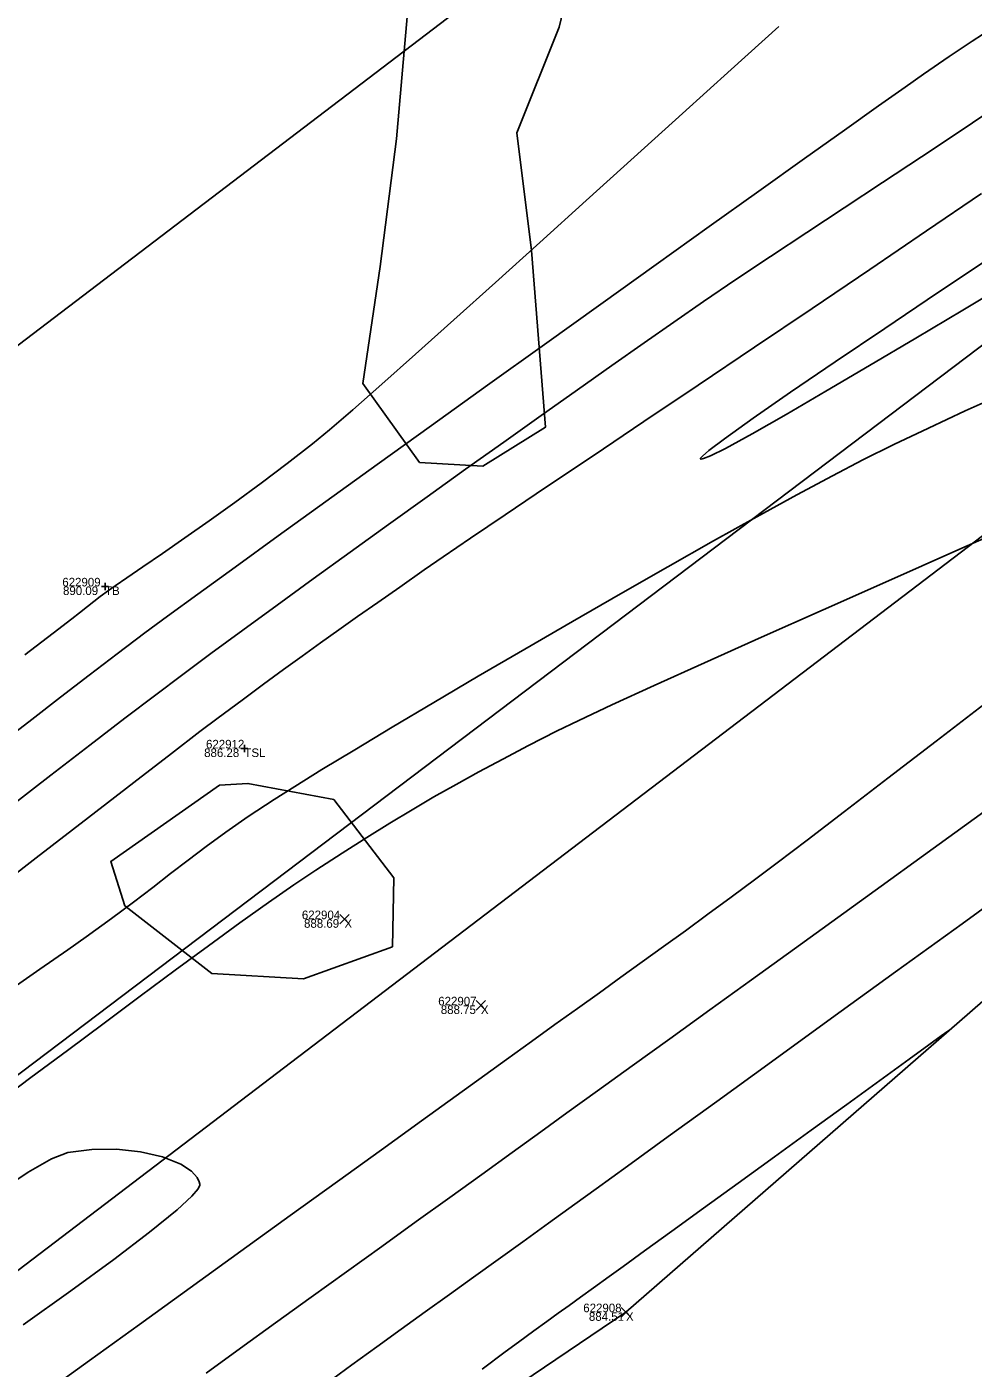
# Model space of a CAD drawing. Extents: x 1957117 to 1971063, y 701601 to 715861.
# Drawn here: x 1968044 to 1968082.6, y 710442.8 to 710497.5 of the extents above; entities that cross this region are included whole.
import ezdxf

# ---------------------------------------------------------------- set-up
doc = ezdxf.new("R2010")
doc.units = 0
for name, color, linetype in [('AP_X_Lights', 7, 'Continuous'), ('DT_X_Contour_Major', 7, 'Continuous'), ('DT_X_Contour_Minor', 7, 'Continuous'), ('DT_X_TIN_Hull', 7, 'Continuous'), ('GE_X_CL_20', 7, 'Continuous'), ('PV_P_Drive', 7, 'Continuous'), ('PV_P_Shoulder', 7, 'Continuous'), ('RS_Raster1', 7, 'Continuous'), ('RW_X_Esmt_RR', 7, 'Continuous'), ('RW_X_Fee_RW', 7, 'Continuous'), ('SC_Scratch1', 7, 'Continuous'), ('SC_Shading5', 7, 'Continuous'), ('VG_X_Tree_Line_Rt', 7, 'Continuous')]:
    doc.layers.add(name, color=color, linetype=linetype)

msp = doc.modelspace()

# ---------------------------------------------------------------- linework, layer by layer
at = {"layer": 'AP_X_Lights'}
for p, q in [((1968056.726, 710460.917), (1968057.114, 710461.307)), ((1968056.726, 710461.307), (1968057.114, 710460.917)), ((1968062.289, 710457.403), (1968062.677, 710457.793)), ((1968062.289, 710457.793), (1968062.677, 710457.403)), ((1968068.206, 710444.9), (1968068.594, 710445.29)), ((1968068.206, 710445.29), (1968068.594, 710444.9))]:
    msp.add_line(p, q, dxfattribs=at)
at = {"layer": 'DT_X_Contour_Major'}
for points in [[(1968043.887, 710471.882), (1968045.042, 710472.77), (1968045.799, 710473.351), (1968046.113, 710473.593), (1968046.446, 710473.851), (1968046.703, 710474.054), (1968046.961, 710474.256), (1968047.297, 710474.51), (1968047.569, 710474.702), (1968048.047, 710475.028), (1968048.7, 710475.471), (1968049.497, 710476.016), (1968050.409, 710476.645), (1968051.404, 710477.341), (1968052.453, 710478.09), (1968053.525, 710478.873), (1968054.589, 710479.674), (1968055.616, 710480.477), (1968056.31, 710481.053), (1968057.261, 710481.873), (1968058.442, 710482.911), (1968059.823, 710484.139), (1968061.376, 710485.529), (1968063.073, 710487.054), (1968064.883, 710488.685), (1968066.778, 710490.397), (1968068.73, 710492.16), (1968070.709, 710493.947), (1968072.687, 710495.732), (1968074.635, 710497.485)], [(1968043.887, 710471.882), (1968045.042, 710472.77), (1968045.799, 710473.351), (1968046.113, 710473.593), (1968046.446, 710473.851), (1968046.703, 710474.054), (1968046.961, 710474.256), (1968047.297, 710474.51), (1968047.569, 710474.702), (1968048.047, 710475.028), (1968048.7, 710475.471), (1968049.497, 710476.016), (1968050.409, 710476.645), (1968051.404, 710477.341), (1968052.453, 710478.09), (1968053.525, 710478.873), (1968054.589, 710479.674), (1968055.616, 710480.477), (1968056.31, 710481.053), (1968057.261, 710481.873), (1968058.442, 710482.911), (1968059.823, 710484.139), (1968061.376, 710485.529), (1968063.073, 710487.054), (1968064.883, 710488.685), (1968066.778, 710490.397), (1968068.73, 710492.16), (1968070.709, 710493.947), (1968072.687, 710495.732), (1968074.635, 710497.485)], [(1968081.642, 710456.636), (1968081.523, 710456.551), (1968081.249, 710456.352), (1968080.752, 710455.992), (1968079.946, 710455.409), (1968078.751, 710454.543), (1968077.4, 710453.564), (1968075.948, 710452.513), (1968074.453, 710451.43), (1968072.97, 710450.355), (1968071.555, 710449.331), (1968070.266, 710448.397), (1968069.158, 710447.595), (1968068.288, 710446.965), (1968067.712, 710446.548), (1968067.076, 710446.09), (1968066.547, 710445.71), (1968066.081, 710445.376), (1968065.638, 710445.058), (1968065.174, 710444.724), (1968064.647, 710444.34), (1968064.014, 710443.877), (1968063.473, 710443.476), (1968062.541, 710442.781)], [(1968081.642, 710456.636), (1968081.523, 710456.551), (1968081.249, 710456.352), (1968080.752, 710455.992), (1968079.946, 710455.409), (1968078.751, 710454.543), (1968077.4, 710453.564), (1968075.948, 710452.513), (1968074.453, 710451.43), (1968072.97, 710450.355), (1968071.555, 710449.331), (1968070.266, 710448.397), (1968069.158, 710447.595), (1968068.288, 710446.965), (1968067.712, 710446.548), (1968067.076, 710446.09), (1968066.547, 710445.71), (1968066.081, 710445.376), (1968065.638, 710445.058), (1968065.174, 710444.724), (1968064.647, 710444.34), (1968064.014, 710443.877), (1968063.473, 710443.476), (1968062.541, 710442.781)]]:
    msp.add_lwpolyline(points, dxfattribs=at)
at = {"layer": 'DT_X_Contour_Minor'}
for points in [[(1968042.997, 710468.337), (1968044.175, 710469.255), (1968045.347, 710470.163), (1968046.508, 710471.056), (1968047.656, 710471.929), (1968048.787, 710472.779), (1968049.707, 710473.458), (1968050.945, 710474.362), (1968052.46, 710475.461), (1968054.211, 710476.727), (1968056.157, 710478.13), (1968058.257, 710479.641), (1968060.47, 710481.231), (1968062.755, 710482.87), (1968065.071, 710484.529), (1968067.376, 710486.179), (1968069.631, 710487.79), (1968071.793, 710489.335), (1968073.821, 710490.782), (1968075.676, 710492.104), (1968077.315, 710493.27), (1968078.697, 710494.252), (1968079.782, 710495.02), (1968080.529, 710495.546), (1968081.584, 710496.27), (1968082.517, 710496.889), (1968083.362, 710497.434)], [(1968042.997, 710468.337), (1968044.175, 710469.255), (1968045.347, 710470.163), (1968046.508, 710471.056), (1968047.656, 710471.929), (1968048.787, 710472.779), (1968049.707, 710473.458), (1968050.945, 710474.362), (1968052.46, 710475.461), (1968054.211, 710476.727), (1968056.157, 710478.13), (1968058.257, 710479.641), (1968060.47, 710481.231), (1968062.755, 710482.87), (1968065.071, 710484.529), (1968067.376, 710486.179), (1968069.631, 710487.79), (1968071.793, 710489.335), (1968073.821, 710490.782), (1968075.676, 710492.104), (1968077.315, 710493.27), (1968078.697, 710494.252), (1968079.782, 710495.02), (1968080.529, 710495.546), (1968081.584, 710496.27), (1968082.517, 710496.889), (1968083.362, 710497.434)], [(1968043.244, 710465.658), (1968044.95, 710466.978), (1968046.535, 710468.2), (1968047.971, 710469.301), (1968049.227, 710470.257), (1968050.277, 710471.047), (1968051.475, 710471.935), (1968052.779, 710472.894), (1968054.173, 710473.912), (1968055.638, 710474.975), (1968057.158, 710476.072), (1968058.713, 710477.191), (1968060.288, 710478.32), (1968061.863, 710479.445), (1968063.422, 710480.555), (1968064.946, 710481.637), (1968066.419, 710482.679), (1968067.822, 710483.669), (1968069.138, 710484.595), (1968070.35, 710485.444), (1968071.562, 710486.281), (1968072.882, 710487.175), (1968074.291, 710488.115), (1968075.77, 710489.095), (1968077.301, 710490.104), (1968078.866, 710491.135), (1968080.446, 710492.179), (1968082.023, 710493.226), (1968083.578, 710494.269)], [(1968043.244, 710465.658), (1968044.95, 710466.978), (1968046.535, 710468.2), (1968047.971, 710469.301), (1968049.227, 710470.257), (1968050.277, 710471.047), (1968051.475, 710471.935), (1968052.779, 710472.894), (1968054.173, 710473.912), (1968055.638, 710474.975), (1968057.158, 710476.072), (1968058.713, 710477.191), (1968060.288, 710478.32), (1968061.863, 710479.445), (1968063.422, 710480.555), (1968064.946, 710481.637), (1968066.419, 710482.679), (1968067.822, 710483.669), (1968069.138, 710484.595), (1968070.35, 710485.444), (1968071.562, 710486.281), (1968072.882, 710487.175), (1968074.291, 710488.115), (1968075.77, 710489.095), (1968077.301, 710490.104), (1968078.866, 710491.135), (1968080.446, 710492.179), (1968082.023, 710493.226), (1968083.578, 710494.269)], [(1968082.899, 710490.677), (1968080.659, 710489.156), (1968078.341, 710487.588), (1968075.987, 710486), (1968073.639, 710484.42), (1968071.34, 710482.875), (1968069.132, 710481.392), (1968067.058, 710479.999), (1968065.16, 710478.723), (1968063.479, 710477.592), (1968062.059, 710476.634), (1968060.942, 710475.874), (1968060.17, 710475.342), (1968059.174, 710474.646), (1968058.277, 710474.018), (1968057.455, 710473.441), (1968056.685, 710472.897), (1968055.94, 710472.368), (1968055.198, 710471.836), (1968054.434, 710471.283), (1968053.624, 710470.691), (1968052.743, 710470.041), (1968051.768, 710469.316), (1968051.027, 710468.755), (1968049.866, 710467.866), (1968048.334, 710466.687), (1968046.48, 710465.255), (1968044.351, 710463.608), (1968041.996, 710461.785)], [(1968082.899, 710490.677), (1968080.659, 710489.156), (1968078.341, 710487.588), (1968075.987, 710486), (1968073.639, 710484.42), (1968071.34, 710482.875), (1968069.132, 710481.392), (1968067.058, 710479.999), (1968065.16, 710478.723), (1968063.479, 710477.592), (1968062.059, 710476.634), (1968060.942, 710475.874), (1968060.17, 710475.342), (1968059.174, 710474.646), (1968058.277, 710474.018), (1968057.455, 710473.441), (1968056.685, 710472.897), (1968055.94, 710472.368), (1968055.198, 710471.836), (1968054.434, 710471.283), (1968053.624, 710470.691), (1968052.743, 710470.041), (1968051.768, 710469.316), (1968051.027, 710468.755), (1968049.866, 710467.866), (1968048.334, 710466.687), (1968046.48, 710465.255), (1968044.351, 710463.608), (1968041.996, 710461.785)], [(1968083.326, 710488.109), (1968081.108, 710486.631), (1968078.95, 710485.186), (1968076.926, 710483.822), (1968075.112, 710482.586), (1968073.582, 710481.526), (1968072.411, 710480.689), (1968071.782, 710480.211), (1968071.515, 710479.98), (1968071.444, 710479.893), (1968071.442, 710479.87), (1968071.462, 710479.86), (1968071.56, 710479.878), (1968071.844, 710479.993), (1968072.454, 710480.298), (1968073.543, 710480.891), (1968074.93, 710481.68), (1968076.55, 710482.622), (1968078.335, 710483.673), (1968080.218, 710484.791), (1968082.133, 710485.933), (1968084.012, 710487.056)], [(1968083.326, 710488.109), (1968081.108, 710486.631), (1968078.95, 710485.186), (1968076.926, 710483.822), (1968075.112, 710482.586), (1968073.582, 710481.526), (1968072.411, 710480.689), (1968071.782, 710480.211), (1968071.515, 710479.98), (1968071.444, 710479.893), (1968071.442, 710479.87), (1968071.462, 710479.86), (1968071.56, 710479.878), (1968071.844, 710479.993), (1968072.454, 710480.298), (1968073.543, 710480.891), (1968074.93, 710481.68), (1968076.55, 710482.622), (1968078.335, 710483.673), (1968080.218, 710484.791), (1968082.133, 710485.933), (1968084.012, 710487.056)], [(1968043.002, 710458.035), (1968044.499, 710459.071), (1968045.644, 710459.866), (1968046.389, 710460.39), (1968047.421, 710461.135), (1968048.312, 710461.799), (1968049.102, 710462.403), (1968049.833, 710462.969), (1968050.548, 710463.519), (1968051.286, 710464.075), (1968052.089, 710464.658), (1968053, 710465.29), (1968054.058, 710465.993), (1968054.893, 710466.524), (1968055.999, 710467.206), (1968057.337, 710468.018), (1968058.871, 710468.936), (1968060.564, 710469.941), (1968062.378, 710471.008), (1968064.277, 710472.117), (1968066.224, 710473.245), (1968068.18, 710474.37), (1968070.11, 710475.47), (1968071.975, 710476.523), (1968073.74, 710477.507), (1968075.366, 710478.4), (1968076.817, 710479.18), (1968078.055, 710479.824), (1968079.328, 710480.456), (1968080.73, 710481.124), (1968082.236, 710481.82), (1968083.821, 710482.535)], [(1968043.002, 710458.035), (1968044.499, 710459.071), (1968045.644, 710459.866), (1968046.389, 710460.39), (1968047.421, 710461.135), (1968048.312, 710461.799), (1968049.102, 710462.403), (1968049.833, 710462.969), (1968050.548, 710463.519), (1968051.286, 710464.075), (1968052.089, 710464.658), (1968053, 710465.29), (1968054.058, 710465.993), (1968054.893, 710466.524), (1968055.999, 710467.206), (1968057.337, 710468.018), (1968058.871, 710468.936), (1968060.564, 710469.941), (1968062.378, 710471.008), (1968064.277, 710472.117), (1968066.224, 710473.245), (1968068.18, 710474.37), (1968070.11, 710475.47), (1968071.975, 710476.523), (1968073.74, 710477.507), (1968075.366, 710478.4), (1968076.817, 710479.18), (1968078.055, 710479.824), (1968079.328, 710480.456), (1968080.73, 710481.124), (1968082.236, 710481.82), (1968083.821, 710482.535)], [(1968084.626, 710477.345), (1968081.853, 710476.12), (1968079.105, 710474.904), (1968076.441, 710473.721), (1968073.923, 710472.598), (1968071.607, 710471.56), (1968069.555, 710470.633), (1968067.825, 710469.842), (1968066.478, 710469.213), (1968065.571, 710468.772), (1968064.427, 710468.185), (1968063.376, 710467.637), (1968062.398, 710467.114), (1968061.47, 710466.604), (1968060.57, 710466.095), (1968059.679, 710465.574), (1968058.772, 710465.027), (1968057.829, 710464.443), (1968056.829, 710463.808), (1968055.749, 710463.11), (1968054.861, 710462.515), (1968053.822, 710461.792), (1968052.655, 710460.957), (1968051.379, 710460.03), (1968050.017, 710459.03), (1968048.591, 710457.973), (1968047.121, 710456.88), (1968045.629, 710455.767), (1968044.138, 710454.654), (1968042.667, 710453.559)], [(1968084.626, 710477.345), (1968081.853, 710476.12), (1968079.105, 710474.904), (1968076.441, 710473.721), (1968073.923, 710472.598), (1968071.607, 710471.56), (1968069.555, 710470.633), (1968067.825, 710469.842), (1968066.478, 710469.213), (1968065.571, 710468.772), (1968064.427, 710468.185), (1968063.376, 710467.637), (1968062.398, 710467.114), (1968061.47, 710466.604), (1968060.57, 710466.095), (1968059.679, 710465.574), (1968058.772, 710465.027), (1968057.829, 710464.443), (1968056.829, 710463.808), (1968055.749, 710463.11), (1968054.861, 710462.515), (1968053.822, 710461.792), (1968052.655, 710460.957), (1968051.379, 710460.03), (1968050.017, 710459.03), (1968048.591, 710457.973), (1968047.121, 710456.88), (1968045.629, 710455.767), (1968044.138, 710454.654), (1968042.667, 710453.559)], [(1968044.567, 710441.72), (1968046.526, 710443.134), (1968048.56, 710444.602), (1968050.628, 710446.094), (1968052.69, 710447.581), (1968054.706, 710449.033), (1968056.633, 710450.422), (1968058.432, 710451.718), (1968060.061, 710452.893), (1968061.481, 710453.916), (1968062.649, 710454.759), (1968063.527, 710455.393), (1968064.541, 710456.125), (1968065.504, 710456.817), (1968066.426, 710457.478), (1968067.319, 710458.117), (1968068.194, 710458.744), (1968069.062, 710459.367), (1968069.935, 710459.997), (1968070.824, 710460.641), (1968071.74, 710461.311), (1968072.695, 710462.014), (1968073.699, 710462.76), (1968074.562, 710463.41), (1968075.782, 710464.337), (1968077.305, 710465.499), (1968079.079, 710466.857), (1968081.052, 710468.371), (1968083.172, 710469.999)], [(1968044.567, 710441.72), (1968046.526, 710443.134), (1968048.56, 710444.602), (1968050.628, 710446.094), (1968052.69, 710447.581), (1968054.706, 710449.033), (1968056.633, 710450.422), (1968058.432, 710451.718), (1968060.061, 710452.893), (1968061.481, 710453.916), (1968062.649, 710454.759), (1968063.527, 710455.393), (1968064.541, 710456.125), (1968065.504, 710456.817), (1968066.426, 710457.478), (1968067.319, 710458.117), (1968068.194, 710458.744), (1968069.062, 710459.367), (1968069.935, 710459.997), (1968070.824, 710460.641), (1968071.74, 710461.311), (1968072.695, 710462.014), (1968073.699, 710462.76), (1968074.562, 710463.41), (1968075.782, 710464.337), (1968077.305, 710465.499), (1968079.079, 710466.857), (1968081.052, 710468.371), (1968083.172, 710469.999)], [(1968051.277, 710442.616), (1968052.681, 710443.63), (1968054.114, 710444.663), (1968055.561, 710445.705), (1968057.008, 710446.746), (1968058.441, 710447.777), (1968059.848, 710448.789), (1968061.213, 710449.771), (1968062.523, 710450.714), (1968063.764, 710451.608), (1968064.922, 710452.445), (1968065.994, 710453.219), (1968067.245, 710454.122), (1968068.65, 710455.135), (1968070.182, 710456.238), (1968071.813, 710457.413), (1968073.517, 710458.641), (1968075.268, 710459.903), (1968077.038, 710461.18), (1968078.801, 710462.453), (1968080.53, 710463.703), (1968082.198, 710464.911), (1968083.779, 710466.059)], [(1968051.277, 710442.616), (1968052.681, 710443.63), (1968054.114, 710444.663), (1968055.561, 710445.705), (1968057.008, 710446.746), (1968058.441, 710447.777), (1968059.848, 710448.789), (1968061.213, 710449.771), (1968062.523, 710450.714), (1968063.764, 710451.608), (1968064.922, 710452.445), (1968065.994, 710453.219), (1968067.245, 710454.122), (1968068.65, 710455.135), (1968070.182, 710456.238), (1968071.813, 710457.413), (1968073.517, 710458.641), (1968075.268, 710459.903), (1968077.038, 710461.18), (1968078.801, 710462.453), (1968080.53, 710463.703), (1968082.198, 710464.911), (1968083.779, 710466.059)], [(1968056.188, 710442.191), (1968057.226, 710442.947), (1968058.239, 710443.682), (1968059.234, 710444.401), (1968060.218, 710445.11), (1968061.2, 710445.815), (1968062.185, 710446.523), (1968063.183, 710447.239), (1968064.199, 710447.969), (1968065.241, 710448.72), (1968066.317, 710449.497), (1968067.18, 710450.121), (1968068.467, 710451.052), (1968070.124, 710452.252), (1968072.099, 710453.681), (1968074.337, 710455.301), (1968076.787, 710457.074), (1968079.394, 710458.962), (1968082.107, 710460.926), (1968084.871, 710462.927)], [(1968056.188, 710442.191), (1968057.226, 710442.947), (1968058.239, 710443.682), (1968059.234, 710444.401), (1968060.218, 710445.11), (1968061.2, 710445.815), (1968062.185, 710446.523), (1968063.183, 710447.239), (1968064.199, 710447.969), (1968065.241, 710448.72), (1968066.317, 710449.497), (1968067.18, 710450.121), (1968068.467, 710451.052), (1968070.124, 710452.252), (1968072.099, 710453.681), (1968074.337, 710455.301), (1968076.787, 710457.074), (1968079.394, 710458.962), (1968082.107, 710460.926), (1968084.871, 710462.927)], [(1968043.817, 710444.575), (1968045.767, 710445.966), (1968047.51, 710447.241), (1968048.977, 710448.357), (1968050.098, 710449.271), (1968050.7, 710449.827), (1968050.956, 710450.128), (1968051.024, 710450.268), (1968051.027, 710450.318), (1968051.001, 710450.412), (1968050.912, 710450.591), (1968050.689, 710450.84), (1968050.246, 710451.132), (1968049.504, 710451.425), (1968048.61, 710451.63), (1968047.626, 710451.735), (1968046.615, 710451.73), (1968045.639, 710451.605), (1968044.977, 710451.347), (1968044.03, 710450.808), (1968042.848, 710450.031)], [(1968043.817, 710444.575), (1968045.767, 710445.966), (1968047.51, 710447.241), (1968048.977, 710448.357), (1968050.098, 710449.271), (1968050.7, 710449.827), (1968050.956, 710450.128), (1968051.024, 710450.268), (1968051.027, 710450.318), (1968051.001, 710450.412), (1968050.912, 710450.591), (1968050.689, 710450.84), (1968050.246, 710451.132), (1968049.504, 710451.425), (1968048.61, 710451.63), (1968047.626, 710451.735), (1968046.615, 710451.73), (1968045.639, 710451.605), (1968044.977, 710451.347), (1968044.03, 710450.808), (1968042.848, 710450.031)]]:
    msp.add_lwpolyline(points, dxfattribs=at)
at = {"layer": 'DT_X_TIN_Hull'}
msp.add_lwpolyline([(1967790.701, 710237.171), (1967830.563, 710265.437), (1967866.912, 710291.905), (1967909.248, 710323.677), (1967954.236, 710357.056), (1967987.309, 710382.243), (1968026.034, 710416.589), (1968068.4, 710445.095), (1968105.412, 710477.355), (1968148.193, 710505.967), (1968186.701, 710533.113), (1968240.547, 710537.613), (1968267.568, 710594.426), (1968303.236, 710626.129), (1968349.097, 710658.6), (1968381.997, 710683.606), (1968426.001, 710717.018), (1968464.516, 710750.461), (1968504.959, 710777.529), (1968545.689, 710813.171), (1968619.784, 710884.079)], dxfattribs=at)
at = {"layer": 'GE_X_CL_20'}
msp.add_lwpolyline([(1968438.508, 710785.011), (1967254.18, 709883.777)], dxfattribs=at)
at = {"layer": 'PV_P_Drive'}
for p, q in [((1968047.158, 710474.817), (1968047.158, 710474.525)), ((1968047.012, 710474.671), (1968047.304, 710474.671)), ((1968047.158, 710474.671), (1968047.158, 710474.671)), ((1968052.695, 710468.069), (1968052.987, 710468.069)), ((1968052.841, 710468.215), (1968052.841, 710467.923)), ((1968052.841, 710468.069), (1968052.841, 710468.069))]:
    msp.add_line(p, q, dxfattribs=at)
at = {"layer": 'RW_X_Esmt_RR'}
msp.add_line((1967272.347, 709859.903), (1968456.675, 710761.138), dxfattribs=at)
at = {"layer": 'RW_X_Fee_RW'}
msp.add_lwpolyline([(1963881.046, 707276.431), (1964172.578, 707701.964), (1964668.324, 708419.582), (1964735.207, 708501.875), (1964966.496, 708718.802), (1965107.468, 708816.338), (1965585.552, 709094.216), (1966091.861, 709326.705), (1966247.281, 709386.816), (1966633.174, 709551.737), (1966943.202, 709670.565), (1967172.032, 709812.662), (1967935.697, 710373.174), (1968346.714, 710683.963), (1968484.345, 710796.182), (1968743.632, 711067.038), (1968903.937, 711275.819), (1969041.222, 711501.316), (1969638.166, 712572.015), (1970019.077, 713196.718)], dxfattribs=at)
at = {"layer": 'SC_Shading5'}
for points in [[(1963589.678, 706586.994), (1963626.625, 706689.548), (1963651.76, 706746.832), (1963668.09, 706778.596), (1963682.768, 706805.402), (1963734.424, 706911.594), (1963826.849, 707116.717), (1963877.258, 707215.645), (1963964.981, 707354.472), (1964070.526, 707509.355), (1964132.574, 707601.994), (1964163.9, 707642.169), (1964191.2, 707685.167), (1964278.98, 707807.131), (1964326.11, 707874.364), (1964396.427, 707968.962), (1964508.519, 708133.679), (1964655.588, 708336.552), (1964745.319, 708429.172), (1964840.327, 708522.317), (1964988.178, 708660.245), (1965089.796, 708739.041), (1965251.743, 708835.216), (1965415.807, 708922.048), (1965866.2, 709149.38), (1966173.543, 709294.131), (1966283.627, 709338.196), (1966534.003, 709419.214), (1966689.084, 709471.266), (1967008.468, 709641.817), (1967166.677, 709750.124), (1967422.113, 709931.083), (1967818.707, 710198.831), (1968187.021, 710459.852), (1968360.589, 710592.493), (1968496.543, 710707.847), (1968606.427, 710809.378), (1968733.391, 710937.091), (1968807.28, 711025.4), (1968843.008, 711077.094), (1968863.233, 711106.099), (1968909.747, 711171.311), (1968974.133, 711279.559), (1969130.932, 711546.915), (1969247.433, 711744.686), (1969402.714, 712016.424), (1969505.287, 712191.789), (1969666.311, 712460.805), (1969771.586, 712639.896), (1969880.058, 712820.917), (1969964.994, 712955.706), (1969990.005, 713000.084), (1970030.065, 713068.479)], [(1963609.915, 706579.703), (1963646.615, 706681.572), (1963671.193, 706737.585), (1963687.092, 706768.511), (1963701.884, 706795.526), (1963753.906, 706902.469), (1963846.249, 707107.41), (1963895.973, 707204.994), (1963982.966, 707342.667), (1964088.35, 707497.312), (1964150.015, 707589.379), (1964181.502, 707629.761), (1964209.024, 707673.109), (1964296.517, 707794.674), (1964343.552, 707861.772), (1964413.958, 707956.489), (1964526.123, 708121.313), (1964672.104, 708322.686), (1964760.576, 708414.006), (1964855.195, 708506.77), (1965002.134, 708643.847), (1965101.925, 708721.226), (1965262.272, 708816.451), (1965425.685, 708902.939), (1965875.63, 709130.044), (1966182.13, 709274.398), (1966290.944, 709317.954), (1966540.737, 709398.785), (1966697.632, 709451.445), (1967019.644, 709623.399), (1967178.971, 709732.471), (1967434.35, 709913.39), (1967830.945, 710181.14), (1968199.774, 710442.525), (1968374.086, 710575.735), (1968510.806, 710691.739), (1968621.36, 710793.889), (1968749.296, 710922.58), (1968824.413, 711012.355), (1968860.678, 711064.827), (1968880.812, 711093.701), (1968927.778, 711159.547), (1968992.655, 711268.62), (1969149.476, 711536.015), (1969266.039, 711733.891), (1969421.336, 712005.657), (1969523.8, 712180.835), (1969684.812, 712449.831), (1969790.084, 712628.917), (1969898.385, 712809.653), (1969983.474, 712944.685), (1970008.657, 712989.367), (1970048.626, 713057.607)]]:
    msp.add_spline(points, degree=3, dxfattribs=at)
at = {"layer": 'VG_X_Tree_Line_Rt'}
for points in [[(1968064.922, 710510.814), (1968067.305, 710509.08), (1968067.323, 710504.306), (1968065.678, 710497.461), (1968063.956, 710493.153), (1968064.547, 710488.36), (1968065.115, 710481.16), (1968062.559, 710479.568), (1968059.986, 710479.725), (1968057.665, 710482.937), (1968058.382, 710487.709), (1968059.041, 710492.905), (1968059.472, 710497.878), (1968058.327, 710502.311), (1968057.507, 710506.52), (1968064.922, 710510.814)], [(1968051.822, 710466.572), (1968052.982, 710466.642), (1968056.486, 710465.982), (1968058.94, 710462.795), (1968058.874, 710459.985), (1968055.255, 710458.678), (1968051.519, 710458.898), (1968047.965, 710461.657), (1968047.394, 710463.465), (1968051.822, 710466.572)]]:
    msp.add_lwpolyline(points, dxfattribs=at)

# ---------------------------------------------------------------- texts
at = {"layer": 'PV_P_Shoulder'}
for s, p in [('890.09', (1968045.444, 710474.321)), ('886.28', (1968051.199, 710467.719)), ('888.69', (1968055.272, 710460.762)), ('888.75', (1968060.849, 710457.248)), ('884.51', (1968066.889, 710444.745))]:
    msp.add_text(s, height=0.35, dxfattribs=at).set_placement(p)
at = {"layer": 'RS_Raster1'}
for s, p in [('622909', (1968045.416, 710474.671)), ('622912', (1968051.276, 710468.069)), ('622904', (1968055.184, 710461.112)), ('622907', (1968060.744, 710457.598)), ('622908', (1968066.658, 710445.095))]:
    msp.add_text(s, height=0.35, dxfattribs=at).set_placement(p)
at = {"layer": 'SC_Scratch1'}
for s, p in [('TB', (1968047.158, 710474.321)), ('TSL', (1968052.841, 710467.719)), ('X', (1968056.92, 710460.762)), ('X', (1968062.483, 710457.248)), ('X', (1968068.4, 710444.745))]:
    msp.add_text(s, height=0.35, dxfattribs=at).set_placement(p)

doc.saveas('drawing.dxf')
